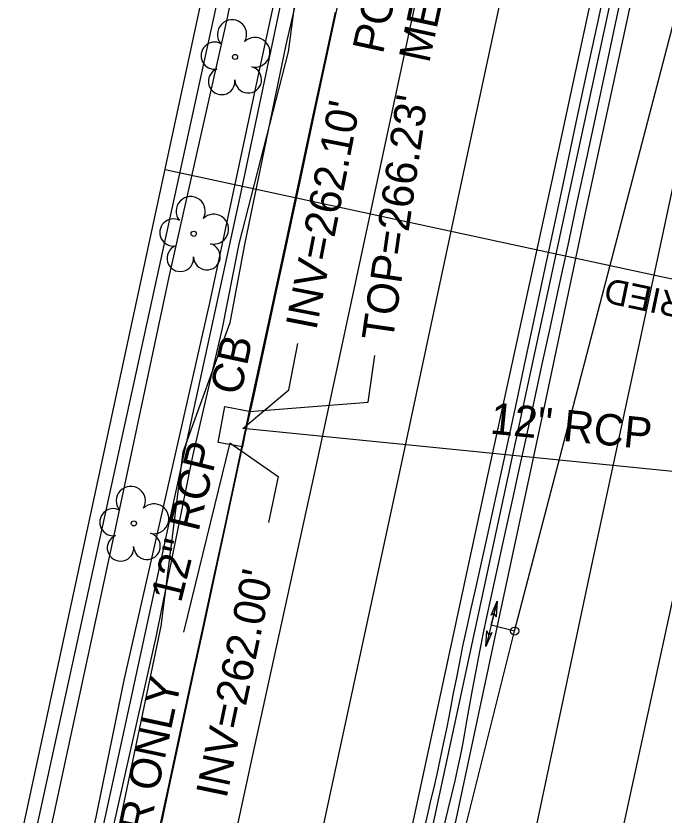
# Model space of a CAD drawing. Extents: x 2100323 to 2109811, y 740376 to 749755.
# Drawn here: x 2106040.1 to 2106122.7, y 743264.5 to 743366.4 of the extents above; entities that cross this region are included whole.
import ezdxf

# ---------------------------------------------------------------- set-up
doc = ezdxf.new("R2010")
doc.units = 0
for name, color, linetype in [('Exist Building', 7, 'Continuous'), ('Exist Horizontal Alignment', 7, 'Continuous'), ('Exist Right of Way Line', 7, 'Continuous'), ('Exist Right of Way Width CELL', 7, 'Continuous'), ('Exist Roads EOP', 7, 'Continuous'), ('Exist Roads EOP Other', 7, 'Continuous'), ('Exist Roads EOT', 7, 'Continuous'), ('Exist Structure Minor Catch Basin', 7, 'Continuous'), ('Exist Structure Minor Catch Basin Text', 7, 'Continuous'), ('Exist Structure Minor Catch Basin Top Elevation', 7, 'Continuous'), ('Exist Structure Minor Pipes RCP 12 Inch', 7, 'Continuous'), ('Exist Structure Minor Pipes RCP 12 Inch Invert', 7, 'Continuous'), ('Exist Structure Minor Pipes RCP 12 Inch Leader', 7, 'Continuous'), ('Exist Structure Minor Pipes RCP 12 Inch Text', 7, 'Continuous'), ('Exist Utilities Other Located Object Text', 7, 'Continuous'), ('Exist Utilities Power UG Cable SUE LOS B', 7, 'Continuous'), ('Exist Utilities Water Change of Service SUE CELL', 7, 'Continuous'), ('Exist Utilities Water UG Line SUE LOS B', 7, 'Continuous'), ('Exist Utilities Water UG Line SUE LOS C', 7, 'Continuous'), ('Exist Vegetation Hedge Row', 7, 'Continuous'), ('Exist Vegetation Tree CELL', 7, 'Continuous')]:
    doc.layers.add(name, color=color, linetype=linetype)

msp = doc.modelspace()

# ---------------------------------------------------------------- linework, layer by layer
at = {"layer": 'Exist Building'}
msp.add_lwpolyline([(2106037.99, 743573.24), (2106018.9, 743485.96), (2106017.36, 743486.3), (2105996.61, 743391.41), (2105959.32, 743399.57), (2105929.35, 743262.52), (2106037.5, 743238.87), (2106107.3, 743558.09), (2106037.99, 743573.24)], dxfattribs=at)
at = {"layer": 'Exist Horizontal Alignment'}
msp.add_line((2106017.48, 742912.16), (2106313.31, 744282.7), dxfattribs=at)
at = {"layer": 'Exist Right of Way Line'}
msp.add_line((2105967.64, 742922.92), (2106195.83, 743980.08), dxfattribs=at)
at = {"layer": 'Exist Right of Way Width CELL'}
msp.add_line((2106059.14, 743346.83), (2106132.3, 743331.04), dxfattribs=at)
at = {"layer": 'Exist Roads EOP'}
for points in [[(2106092.21, 743262.83), (2106092.62, 743264.66), (2106093.02, 743266.41), (2106093.41, 743268.07), (2106093.81, 743269.76), (2106094.21, 743271.6), (2106094.63, 743273.6), (2106095.07, 743275.76), (2106095.5, 743277.95), (2106095.91, 743280.06), (2106096.31, 743282.09), (2106096.69, 743284.03), (2106097.1, 743286.05), (2106097.58, 743288.33), (2106098.14, 743290.85), (2106098.76, 743293.63), (2106099.45, 743296.7), (2106100.21, 743300.11), (2106101.03, 743303.84), (2106101.93, 743307.91), (2106102.89, 743312.36), (2106103.95, 743317.23), (2106105.08, 743322.53), (2106106.3, 743328.26), (2106107.58, 743334.24), (2106108.88, 743340.33), (2106110.2, 743346.52), (2106111.54, 743352.81), (2106112.89, 743359.11), (2106114.23, 743365.33), (2106115.56, 743371.49)], [(2106094.71, 743263.14), (2106095.22, 743265.26), (2106095.68, 743267.18), (2106096.09, 743268.9), (2106096.45, 743270.51), (2106096.78, 743272.05), (2106097.07, 743273.54), (2106097.33, 743274.98), (2106097.59, 743276.53), (2106097.92, 743278.37), (2106098.31, 743280.49), (2106098.76, 743282.91), (2106099.24, 743285.4), (2106099.71, 743287.76), (2106100.18, 743289.99), (2106100.64, 743292.1), (2106101.12, 743294.24), (2106101.64, 743296.57), (2106102.19, 743299.09), (2106102.79, 743301.8), (2106103.46, 743304.85), (2106104.23, 743308.37), (2106105.1, 743312.36), (2106106.08, 743316.83), (2106107.12, 743321.63), (2106108.2, 743326.61), (2106109.33, 743331.79), (2106110.49, 743337.15), (2106111.67, 743342.66), (2106112.88, 743348.26), (2106114.11, 743353.97), (2106115.35, 743359.77), (2106116.59, 743365.59), (2106117.8, 743371.35)], [(2106058.71, 743263.59), (2106059.71, 743268.26), (2106060.8, 743273.35), (2106061.88, 743278.39), (2106062.94, 743283.31), (2106063.98, 743288.12), (2106065, 743292.85), (2106066.03, 743297.61), (2106067.18, 743302.92), (2106068.46, 743308.88), (2106069.37, 743313.2), (2106070.51, 743318.25), (2106072.05, 743325.34), (2106073.29, 743331.12), (2106074.3, 743335.77), (2106075.28, 743340.37), (2106076.29, 743345.08), (2106077.33, 743349.93), (2106078.39, 743354.93), (2106079.48, 743360.05), (2106080.58, 743365.2), (2106081.69, 743370.35)]]:
    msp.add_lwpolyline(points, dxfattribs=at)
at = {"layer": 'Exist Roads EOP Other'}
for points in [[(2105989.88, 742978.1), (2105992.89, 742991.26), (2106005.74, 743051.33), (2106017.11, 743104.36), (2106021.65, 743125.26), (2106026.92, 743151.57), (2106033.25, 743181.45), (2106042.52, 743222), (2106046.03, 743238.36), (2106049.46, 743254.83), (2106054.7, 743278.8), (2106061.75, 743311.36), (2106068.7, 743343.35), (2106074.92, 743372.78), (2106081.36, 743401.84), (2106085.54, 743420.55), (2106091.74, 743449.28), (2106096.24, 743470.29), (2106097.48, 743476.53)], [(2106080.8, 743366.85), (2106079.4, 743360.36), (2106077.85, 743353.14), (2106076.13, 743345.17), (2106074.26, 743336.46), (2106072.23, 743327.02), (2106070.21, 743317.61), (2106068.36, 743309.02), (2106066.69, 743301.24), (2106065.18, 743294.28), (2106063.85, 743288.13), (2106062.56, 743282.15), (2106061.16, 743275.67), (2106059.65, 743268.7), (2106058.04, 743261.24), (2106056.32, 743253.28), (2106054.48, 743244.73), (2106052.47, 743235.47), (2106050.32, 743225.5), (2106048, 743214.83), (2106045.53, 743203.45), (2106043.07, 743192.09), (2106040.77, 743181.48), (2106038.65, 743171.63)]]:
    msp.add_lwpolyline(points, dxfattribs=at)
at = {"layer": 'Exist Roads EOT'}
for points in [[(2106042.22, 743015.09), (2106047.83, 743040.43), (2106053.82, 743067.44), (2106059.54, 743094.14), (2106064.45, 743117.21), (2106069.23, 743140.31), (2106072.98, 743157.65), (2106079.06, 743185.57), (2106084.46, 743209.75), (2106090.21, 743236.18), (2106095.86, 743262.17), (2106102.27, 743292.24), (2106107.53, 743316.8), (2106112.64, 743340.89), (2106118.09, 743366.19), (2106124.09, 743393.83), (2106130.04, 743422.38), (2106135.51, 743447.94), (2106140.44, 743471.17), (2106145.44, 743493.68), (2106154.86, 743537.27), (2106165.29, 743585.16)], [(2106137.18, 743582.93), (2106129.02, 743544.65), (2106120.52, 743506.04), (2106112.02, 743466.55), (2106104.11, 743429.36), (2106095.71, 743390.07), (2106086.87, 743348.78), (2106078.51, 743309.78), (2106070.2, 743271.79), (2106061.76, 743232.89), (2106053.82, 743195.96), (2106045.11, 743156.31), (2106036.83, 743117.88), (2106028.4, 743079), (2106020.18, 743040.87), (2106011.78, 743002.02)], [(2106146.94, 743578.03), (2106138.92, 743540.77), (2106130.66, 743502.58), (2106122.28, 743464.49), (2106113.88, 743424.79), (2106105.83, 743386.93), (2106097.43, 743347.7), (2106089.21, 743309.26), (2106080.88, 743270.71), (2106072.32, 743230.86), (2106063.87, 743192.12), (2106055.42, 743153.43), (2106047.06, 743115.78), (2106038.73, 743077.35), (2106030.31, 743038.03), (2106021.98, 742999.54)], [(2106158.44, 743577.13), (2106150.88, 743543.06), (2106141.86, 743501.64), (2106133.69, 743463.5), (2106125.22, 743424.34), (2106117.02, 743385.24), (2106108.57, 743346.18), (2106100.3, 743308.18), (2106092.15, 743270.35), (2106083.38, 743229.64), (2106074.58, 743188.81), (2106066.53, 743151.58), (2106058.54, 743114.96), (2106050.08, 743075.72), (2106041.09, 743034.02), (2106033.02, 742996.93)], [(2106171.45, 743565.7), (2106162.92, 743526.09), (2106154.45, 743487.7), (2106146.46, 743449.9), (2106138.49, 743412.94), (2106129.21, 743369.77), (2106121.28, 743332.76), (2106113.24, 743295.18), (2106104.84, 743255.68), (2106096.26, 743215.86), (2106087.79, 743176.73), (2106079.4, 743137.92), (2106071.31, 743101.11), (2106063, 743062.7), (2106054.24, 743022.2)], [(2106182.44, 743563.86), (2106174.23, 743526.18), (2106165.71, 743486.89), (2106157.44, 743448.87), (2106149.13, 743409.72), (2106140.41, 743369.02), (2106132.02, 743330.94), (2106124, 743292.93), (2106115.66, 743254.49), (2106107.57, 743216.53), (2106098.74, 743175.74), (2106090.58, 743137.61), (2106082.3, 743099.34), (2106073.69, 743059.33), (2106064.38, 743016.38)]]:
    msp.add_lwpolyline(points, dxfattribs=at)
at = {"layer": 'Exist Structure Minor Catch Basin'}
msp.add_lwpolyline([(2106065.88, 743312.04), (2106066.73, 743316.6), (2106069.84, 743316.01), (2106068.99, 743311.46)], close=True, dxfattribs=at)
at = {"layer": 'Exist Structure Minor Catch Basin Top Elevation'}
msp.add_lwpolyline([(2106069.89, 743315.96), (2106085.01, 743317.17), (2106085.87, 743323.1)], dxfattribs=at)
at = {"layer": 'Exist Structure Minor Pipes RCP 12 Inch'}
for p, q in [((2106149.54, 743305.76), (2106069.03, 743313.81)), ((2106067.4, 743311.98), (2106061.5, 743287.84))]:
    msp.add_line(p, q, dxfattribs=at)
at = {"layer": 'Exist Structure Minor Pipes RCP 12 Inch Leader'}
for points in [[(2106069.03, 743313.81), (2106074.91, 743318.74), (2106076.05, 743324.63)], [(2106067.4, 743311.98), (2106073.55, 743307.7), (2106072.31, 743301.83)]]:
    msp.add_lwpolyline(points, dxfattribs=at)
at = {"layer": 'Exist Utilities Power UG Cable SUE LOS B'}
for points in [[(2106046.99, 743236.2), (2106046.92, 743236.77), (2106048.23, 743244.61), (2106051.85, 743259.85), (2106058.03, 743287.41), (2106062.68, 743310.27), (2106066.47, 743326.61), (2106068.59, 743337.33), (2106074.88, 743361.82), (2106076.79, 743376.2), (2106078.79, 743383.74), (2106081.19, 743394.01), (2106081.35, 743394.88), (2106080.32, 743395.02), (2106077.01, 743395.65), (2106076.86, 743395.66)], [(2106078.42, 743380.17), (2106078.04, 743377.85), (2106074.52, 743362.69), (2106069.27, 743337.24), (2106067.38, 743327.27), (2106061.4, 743310.77), (2106058.61, 743288.6), (2106052.66, 743260.3), (2106048.94, 743243.92), (2106047.1, 743234.64), (2106045.92, 743223.36), (2106038.78, 743191.03), (2106034.86, 743175.39), (2106030.52, 743155.65), (2106029.65, 743154.26)]]:
    msp.add_lwpolyline(points, dxfattribs=at)
at = {"layer": 'Exist Utilities Water Change of Service SUE CELL'}
for p, q in [((2106101.47, 743291.8), (2106099.99, 743286.02)), ((2106100.69, 743288.76), (2106101.47, 743291.8)), ((2106103.68, 743287.99), (2106100.69, 743288.76)), ((2106103.68, 743287.99), (2106103.68, 743287.99))]:
    msp.add_line(p, q, dxfattribs=at)
for points in [[(2106101.47, 743291.8), (2106101.31, 743289.8), (2106101.08, 743290.29), (2106100.69, 743290)], [(2106099.99, 743286.02), (2106100.15, 743288.01), (2106100.37, 743287.52), (2106100.77, 743287.82)]]:
    msp.add_lwpolyline(points, close=True, dxfattribs=at)
msp.add_circle((2106103.68, 743287.99), 0.517, dxfattribs=at)
at = {"layer": 'Exist Utilities Water UG Line SUE LOS B'}
msp.add_lwpolyline([(2106103.68, 743287.99), (2106134.15, 743404.58), (2106134.52, 743407.18), (2106164.87, 743534.48), (2106192.4, 743646.45), (2106231.87, 743778.86), (2106242.91, 743819.92), (2106244.41, 743824.96), (2106256.85, 743875.22), (2106268.7, 743928.52), (2106292.05, 744010.94), (2106305.12, 744065.22), (2106324.28, 744140.83), (2106370.03, 744301.01), (2106414.37, 744445.19), (2106440.78, 744524.35), (2106464.3, 744594.5), (2106498.1, 744710.68), (2106545.04, 744875.25), (2106601.89, 745064.33), (2106643.94, 745210.71), (2106658.4, 745249.82), (2106687.83, 745362.19), (2106701.73, 745409.05)], dxfattribs=at)
at = {"layer": 'Exist Utilities Water UG Line SUE LOS C'}
msp.add_line((2106057.69, 743104.45), (2106103.68, 743287.99), dxfattribs=at)
at = {"layer": 'Exist Vegetation Hedge Row'}
msp.add_lwpolyline([(2106053.87, 743281.75), (2106047.41, 743250.16), (2106045.45, 743247.13), (2106041.6, 743247.88), (2106043.97, 743260), (2106052.48, 743299.42), (2106059.66, 743333.14), (2106067.11, 743366.13), (2106070.73, 743384.4), (2106073.49, 743387.85), (2106076.65, 743384.96), (2106071.34, 743360.46), (2106064.8, 743329.82), (2106053.87, 743281.75)], dxfattribs=at)
at = {"layer": 'Exist Vegetation Tree CELL'}
for p, q in [((2106068.05, 743361.16), (2106068.05, 743361.16)), ((2106062.78, 743338.62), (2106062.78, 743338.62)), ((2106055.16, 743301.71), (2106055.16, 743301.71))]:
    msp.add_line(p, q, dxfattribs=at)
for centre in [(2106068.05, 743361.16), (2106062.78, 743338.62), (2106055.16, 743301.71)]:
    msp.add_circle(centre, 0.326, dxfattribs=at)
for centre, radius, start, end in [((2106067.67, 743364.03), 1.86, 330.1651, 219.7134), ((2106065.45, 743361.31), 1.73, 62.6636, 279.3457), ((2106070.6, 743361.75), 1.9, 257.1011, 134.1999), ((2106069.73, 743358.26), 1.7, 181.2822, 74.56), ((2106066.35, 743358.04), 1.69, 111.5671, 6.231), ((2106062.4, 743341.5), 1.86, 330.1651, 219.7134), ((2106060.18, 743338.78), 1.73, 62.6636, 279.3457), ((2106065.33, 743339.21), 1.9, 257.1011, 134.1999), ((2106061.08, 743335.5), 1.69, 111.5671, 6.231), ((2106064.46, 743335.72), 1.7, 181.2822, 74.56), ((2106054.77, 743304.58), 1.86, 330.1651, 219.7134), ((2106057.71, 743302.3), 1.9, 257.1011, 134.1999), ((2106052.55, 743301.86), 1.73, 62.6636, 279.3457), ((2106053.45, 743298.59), 1.69, 111.5671, 6.231), ((2106056.83, 743298.81), 1.7, 181.2822, 74.56)]:
    msp.add_arc(centre, radius, start, end, dxfattribs=at)

# ---------------------------------------------------------------- texts
at = {"layer": 'Exist Right of Way Width CELL'}
msp.add_text('VARIED', height=3.2, rotation=168.1925, dxfattribs=at).set_placement((2106131.13, 743329.76))
at = {"layer": 'Exist Structure Minor Catch Basin Text'}
msp.add_text('CB', height=4, rotation=77.8359, dxfattribs=at).set_placement((2106068.75, 743317.92))
at = {"layer": 'Exist Structure Minor Catch Basin Top Elevation'}
msp.add_text("TOP=266.23'", height=4, rotation=81.7854, dxfattribs=at).set_placement((2106088.14, 743324.8))
at = {"layer": 'Exist Structure Minor Pipes RCP 12 Inch Invert'}
for s, rotation, p in [("INV=262.10'", 78.9883, (2106078.4, 743326.21)), ("INV=262.00'", 78.1492, (2106066.95, 743266.54)), ('DIR ONLY', 77.9403, (2106055.96, 743256.95))]:
    msp.add_text(s, height=4, rotation=rotation, dxfattribs=at).set_placement(p)
at = {"layer": 'Exist Structure Minor Pipes RCP 12 Inch Text'}
for rotation, p in [(354.2886, (2106100.46, 743313.17)), (76.2661, (2106061.16, 743291.48))]:
    msp.add_text('12" RCP', height=4, rotation=rotation, dxfattribs=at).set_placement(p)
at = {"layer": 'Exist Utilities Other Located Object Text'}
for s, p in [('POWER', (2106086.89, 743361.42)), ('METER', (2106092.78, 743360.25))]:
    msp.add_text(s, height=4, rotation=77.8136, dxfattribs=at).set_placement(p)

doc.saveas('drawing.dxf')
